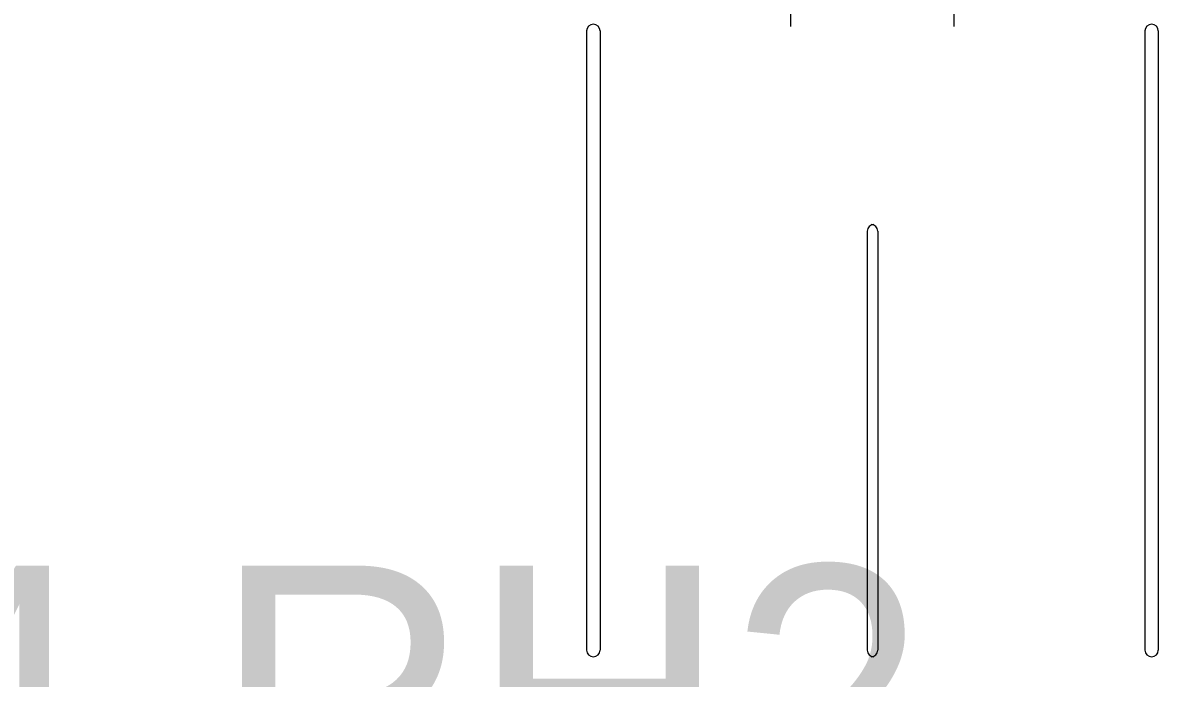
# Model space of a CAD drawing. Extents: x -264222 to -263592, y -1242345 to -1242048.
# Drawn here: x -263855.152 to -263850.897, y -1242244.433 to -1242241.977 of the extents above; entities that cross this region are included whole.
import ezdxf

# ---------------------------------------------------------------- set-up
doc = ezdxf.new("R2010")
doc.units = 0
doc.layers.add('KFA_2D_SITUACIA_DSP', color=7, linetype='Continuous')
doc.layers.add('KFA_SO_62-1_VO_POPIS_LAMP_PROJEKT', color=7, linetype='Continuous')

msp = doc.modelspace()

# ---------------------------------------------------------------- linework, layer by layer
at = {"layer": 'KFA_2D_SITUACIA_DSP'}
for p, q in [((-263852.2734, -1242241.9911), (-263852.2734, -1242241.8961)), ((-263851.6621, -1242241.9911), (-263851.6621, -1242241.8961)), ((-263853.0389, -1242242.0081), (-263853.0389, -1242244.3273)), ((-263852.9889, -1242242.0081), (-263852.9889, -1242244.3273)), ((-263850.9466, -1242242.0081), (-263850.9466, -1242244.3273)), ((-263850.8966, -1242242.0081), (-263850.8966, -1242244.3273)), ((-263851.9877, -1242242.7581), (-263851.9877, -1242244.3273)), ((-263851.9477, -1242242.7581), (-263851.9477, -1242244.3273))]:
    msp.add_line(p, q, dxfattribs=at)
for centre, start, end in [((-263853.0139, -1242242.0081), 0, 180), ((-263850.9216, -1242242.0081), 0, 180), ((-263851.9627, -1242242.7581), 90, 180), ((-263851.9727, -1242242.7581), 0, 90), ((-263853.0139, -1242244.3273), 180, 0), ((-263851.9627, -1242244.3273), 180, 270), ((-263851.9727, -1242244.3273), 270, 0), ((-263850.9216, -1242244.3273), 180, 0)]:
    msp.add_arc(centre, 0.025, start, end, dxfattribs=at)

# ---------------------------------------------------------------- texts
at = {"layer": 'KFA_SO_62-1_VO_POPIS_LAMP_PROJEKT'}
msp.add_text('WL-VO4-RH2', height=1, dxfattribs=at).set_placement((-263860.0126, -1242245.0106))

doc.saveas('drawing.dxf')
